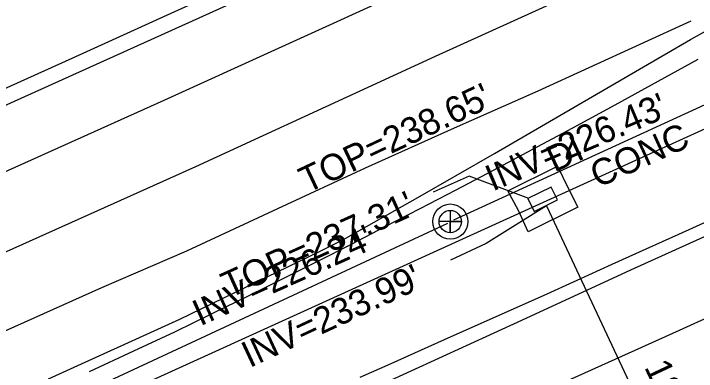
# Model space of a CAD drawing. Extents: x 2100323 to 2109811, y 740376 to 749755.
# Drawn here: x 2107772.2 to 2107876.5, y 746065.3 to 746120 of the extents above; entities that cross this region are included whole.
import ezdxf

# ---------------------------------------------------------------- set-up
doc = ezdxf.new("R2010")
doc.units = 0
for name, color, linetype in [('Exist Horizontal Alignment', 7, 'Continuous'), ('Exist Other Culture Area Outline', 7, 'Continuous'), ('Exist Other Culture Area Outline Text', 7, 'Continuous'), ('Exist Roads EOP', 7, 'Continuous'), ('Exist Roads EOT', 7, 'Continuous'), ('Exist Structure Minor Drop Inlet', 7, 'Continuous'), ('Exist Structure Minor Drop Inlet Text', 7, 'Continuous'), ('Exist Structure Minor Drop Inlet Top Elevation', 7, 'Continuous'), ('Exist Structure Minor Pipes RCP 18 Inch', 7, 'Continuous'), ('Exist Structure Minor Pipes RCP 18 Inch Invert', 7, 'Continuous'), ('Exist Structure Minor Pipes RCP 18 Inch Leader', 7, 'Continuous'), ('Exist Structure Minor Pipes RCP 18 Inch Text', 7, 'Continuous'), ('Exist Utilities Sanitary Sewer Manhole CELL', 7, 'Continuous'), ('Exist Utilities Sanitary Sewer Manhole Text', 7, 'Continuous'), ('Exist Utilities Sanitary Sewer UG Line', 7, 'Continuous'), ('Exist Utilities Sanitary Sewer UG Line Invert Elevation', 7, 'Continuous'), ('Exist Utilities Water UG Line SUE LOS B', 7, 'Continuous')]:
    doc.layers.add(name, color=color, linetype=linetype)

msp = doc.modelspace()

# ---------------------------------------------------------------- linework, layer by layer
at = {"layer": 'Exist Horizontal Alignment'}
msp.add_line((2107522.49, 745940.88), (2108883.29, 746559.66), dxfattribs=at)
at = {"layer": 'Exist Other Culture Area Outline'}
msp.add_lwpolyline([(2107849.29, 746089.92), (2107847.69, 746092.94), (2107855.26, 746096.7), (2107856.83, 746093.47), (2107858.38, 746090.46), (2107850.8, 746086.69)], close=True, dxfattribs=at)
at = {"layer": 'Exist Roads EOP'}
for points in [[(2107876.67, 746113.01), (2107870.6, 746109.67), (2107864, 746106.05), (2107857.55, 746102.54), (2107851.36, 746099.21), (2107845.42, 746096.05), (2107839.73, 746093.06), (2107834.23, 746090.19), (2107828.89, 746087.42), (2107823.72, 746084.76), (2107818.68, 746082.19), (2107813.5, 746079.58), (2107808.12, 746076.91), (2107802.55, 746074.17), (2107796.75, 746071.36), (2107790.49, 746068.41), (2107783.73, 746065.29)], [(2107825.13, 746064.48), (2107829.86, 746066.57), (2107834.49, 746068.63), (2107839.03, 746070.65), (2107843.51, 746072.65), (2107848.19, 746074.75), (2107853.1, 746076.96), (2107858.26, 746079.29), (2107863.6, 746081.71), (2107868.81, 746084.07), (2107873.81, 746086.34), (2107878.61, 746088.53)]]:
    msp.add_lwpolyline(points, dxfattribs=at)
at = {"layer": 'Exist Roads EOT'}
for points in [[(2107976.55, 746189.17), (2107939.29, 746172.32), (2107903.39, 746156.08), (2107867.62, 746139.89), (2107831.71, 746123.45), (2107795.1, 746106.74), (2107759.61, 746090.78), (2107723.91, 746074.5), (2107685.98, 746057.18), (2107651.28, 746041.5), (2107616.07, 746025.66), (2107579.65, 746009.17), (2107544.78, 745993.34), (2107507.64, 745976.71), (2107471.48, 745960.28), (2107434.59, 745943.57), (2107398.12, 745927.11)], [(2107946.79, 746188.56), (2107924.22, 746178.31), (2107901.75, 746168.12), (2107877.54, 746157.13), (2107852.23, 746145.64), (2107833.71, 746137.2), (2107812.88, 746127.71), (2107781.05, 746113.17), (2107756.51, 746102.11), (2107733.9, 746091.81), (2107712.16, 746081.89), (2107700.57, 746076.62), (2107687.48, 746070.71)], [(2107944.53, 746162.4), (2107908.22, 746145.95), (2107872.06, 746129.64), (2107836.56, 746113.47), (2107799.94, 746096.59), (2107764.51, 746080.69), (2107728.79, 746064.55), (2107692.55, 746048.05), (2107656.26, 746031.54), (2107619.66, 746015.04), (2107584.1, 745998.94), (2107548.25, 745982.69), (2107512.01, 745966.33), (2107476.02, 745950.01), (2107440.24, 745933.81), (2107404.03, 745917.39)], [(2107777.52, 746064.2), (2107797.56, 746073.31), (2107819.09, 746083.78), (2107822.57, 746085.51), (2107833.92, 746091.94), (2107845.62, 746098.67), (2107875.57, 746116.08), (2107890.32, 746124.35), (2107902.4, 746130.73), (2107911.77, 746135.11), (2107949.5, 746152.27)], [(2107875.62, 746118.87), (2107852.26, 746108.16), (2107839.45, 746102.54), (2107825.9, 746096.42), (2107812.5, 746090.18), (2107798.56, 746083.74), (2107785.61, 746078.12), (2107770.86, 746071.48), (2107751.68, 746062.68), (2107731.42, 746053.55), (2107706.39, 746042.09)], [(2107952.35, 746119.78), (2107938.74, 746113.86), (2107920.26, 746105.14), (2107901.64, 746096.7), (2107887.01, 746090.12), (2107866.4, 746080.79), (2107849.74, 746073.11), (2107828.65, 746063.44), (2107809.66, 746055.02), (2107793.17, 746047.44), (2107783.23, 746043.08), (2107764.03, 746035.38), (2107749.82, 746030.35), (2107743.3, 746028.2), (2107734.81, 746025.45), (2107733.4, 746025.02), (2107730.36, 746023.86), (2107727.14, 746022.85), (2107726.52, 746022.64)], [(2107943.41, 746103.31), (2107909.32, 746087.69), (2107871.69, 746070.62), (2107834.27, 746053.74), (2107799.45, 746037.78), (2107764.59, 746022.02), (2107727.92, 746005.46), (2107691.55, 745988.86), (2107656.53, 745973.23), (2107621.7, 745957.37), (2107584.86, 745940.8), (2107550.43, 745924.99), (2107513.26, 745907.13), (2107477.72, 745889.16), (2107442.69, 745870.6), (2107406.8, 745850.44)]]:
    msp.add_lwpolyline(points, dxfattribs=at)
at = {"layer": 'Exist Structure Minor Drop Inlet'}
msp.add_lwpolyline([(2107851.7, 746089.79), (2107855.27, 746091.55), (2107854.3, 746093.52), (2107850.73, 746091.76)], close=True, dxfattribs=at)
at = {"layer": 'Exist Structure Minor Drop Inlet Top Elevation'}
msp.add_lwpolyline([(2107850.87, 746091.79), (2107841.75, 746095.18), (2107836.28, 746092.72)], dxfattribs=at)
at = {"layer": 'Exist Structure Minor Pipes RCP 18 Inch'}
msp.add_line((2107853.56, 746090.67), (2107884.99, 746023.79), dxfattribs=at)
at = {"layer": 'Exist Structure Minor Pipes RCP 18 Inch Leader'}
msp.add_lwpolyline([(2107853.56, 746090.67), (2107844.36, 746084.89), (2107838.93, 746082.36)], dxfattribs=at)
at = {"layer": 'Exist Utilities Sanitary Sewer Manhole CELL'}
msp.add_lwpolyline([(2107838.88, 746089.95), (2107838.88, 746086.53), (2107838.88, 746088.24), (2107840.59, 746088.24), (2107837.17, 746088.24)], dxfattribs=at)
for radius in [2.69, 1.71]:
    msp.add_circle((2107838.88, 746088.24), radius, dxfattribs=at)
at = {"layer": 'Exist Utilities Sanitary Sewer UG Line'}
for p, q in [((2108256.09, 746280.1), (2107839.35, 746088.44)), ((2107838.45, 746087.95), (2107603.78, 745978.71))]:
    msp.add_line(p, q, dxfattribs=at)
at = {"layer": 'Exist Utilities Water UG Line SUE LOS B'}
msp.add_lwpolyline([(2106857.8, 745693.2), (2106865.2, 745693.25), (2106888.06, 745692.58), (2106920.27, 745693.17), (2106957.43, 745695.54), (2106970.04, 745707.19), (2106984.66, 745720.95), (2107009.07, 745740.54), (2107055.91, 745772.36), (2107107.18, 745803.22), (2107170.55, 745837.94), (2107234.22, 745867.57), (2107334.45, 745909.01), (2107454.48, 745962.85), (2107546.22, 746004.77), (2107586.83, 746022.82), (2107661.24, 746057.67), (2107743.47, 746093.67), (2107900.91, 746164.78), (2108010.65, 746215.64)], dxfattribs=at)

# ---------------------------------------------------------------- texts
at = {"layer": 'Exist Other Culture Area Outline Text'}
msp.add_text('CONC', height=4, rotation=24.3944, dxfattribs=at).set_placement((2107861.42, 746093.33))
at = {"layer": 'Exist Structure Minor Drop Inlet Text'}
msp.add_text('DI', height=4, rotation=24.9781, dxfattribs=at).set_placement((2107854.79, 746095.71))
at = {"layer": 'Exist Structure Minor Drop Inlet Top Elevation'}
msp.add_text("TOP=237.31'", height=4, rotation=24.2506, dxfattribs=at).set_placement((2107805.07, 746076.46))
at = {"layer": 'Exist Structure Minor Pipes RCP 18 Inch Invert'}
msp.add_text("INV=233.99'", height=4, rotation=25, dxfattribs=at).set_placement((2107808.22, 746065.83))
at = {"layer": 'Exist Structure Minor Pipes RCP 18 Inch Text'}
msp.add_text('18" RCP', height=4, rotation=295.1769, dxfattribs=at).set_placement((2107868.46, 746066.01))
at = {"layer": 'Exist Utilities Sanitary Sewer Manhole Text'}
msp.add_text("TOP=238.65'", height=4, rotation=25.2411, dxfattribs=at).set_placement((2107817.01, 746092.52))
at = {"layer": 'Exist Utilities Sanitary Sewer UG Line Invert Elevation'}
for s, rotation, p in [("INV=226.43'", 23.1195, (2107845.34, 746092.82)), ("INV=226.24'", 24.1691, (2107800.67, 746072.21))]:
    msp.add_text(s, height=4, rotation=rotation, dxfattribs=at).set_placement(p)

doc.saveas('drawing.dxf')
